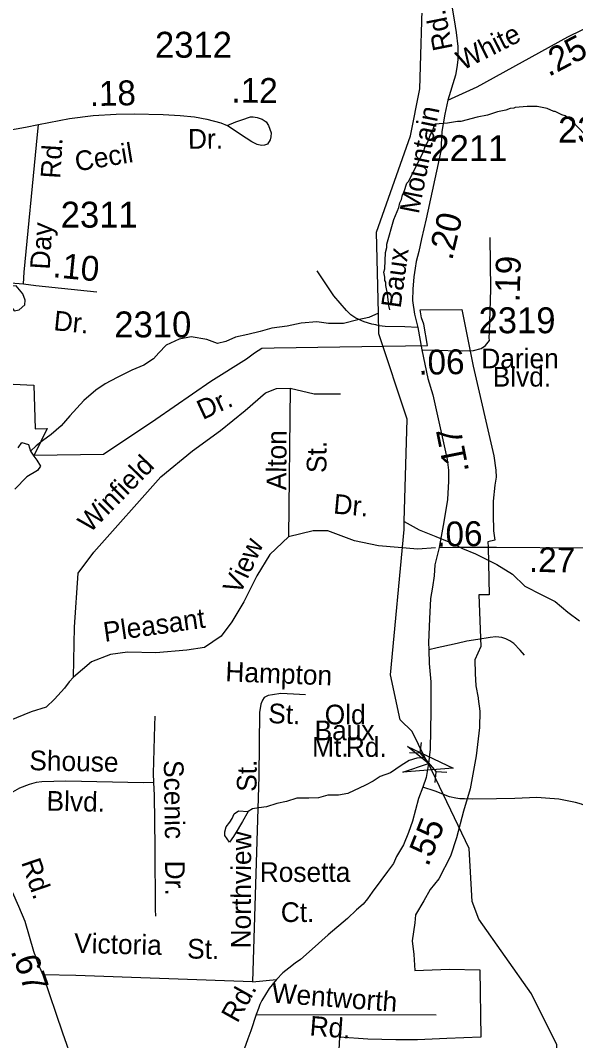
# Model space of a CAD drawing. Extents: x 1547597 to 1699558, y 810033 to 920809.
# Drawn here: x 1637311 to 1639992, y 878787 to 883710 of the extents above; entities that cross this region are included whole.
import ezdxf

# ---------------------------------------------------------------- set-up
doc = ezdxf.new("R2010")
doc.units = 0
for name, color, linetype in [('Exist Boundary Political City Limit New', 7, 'Continuous'), ('Exist Hydrographic Creek Single Shore', 7, 'Continuous'), ('Exist Hydrographic Misc Water Feature', 7, 'Continuous'), ('Exist Hydrographic Pond Under 1500 Sq Ft', 7, 'Continuous'), ('Exist Road Non-System Type 51', 7, 'Continuous'), ('Exist Road Non-System Type 51 Label', 7, 'Continuous'), ('Exist Road Secondary Mileage Hundredths English Label', 7, 'Continuous'), ('Exist Road Secondary Structure Pipe Attributed CELL', 7, 'Continuous'), ('Exist Road Secondary Structure Pipe CELL', 7, 'Continuous'), ('Exist Road Secondary Type 51 Attributed', 7, 'Continuous'), ('Exist Road Secondary Type 51 Label', 7, 'Continuous'), ('Exist Road Secondary Type 51 Number Label', 7, 'Continuous'), ('Map Preparation Boundary City Limit Buffer Line', 7, 'Continuous')]:
    doc.layers.add(name, color=color, linetype=linetype)

msp = doc.modelspace()

# ---------------------------------------------------------------- linework, layer by layer
at = {"layer": 'Exist Boundary Political City Limit New'}
msp.add_line((1639497.7, 882040.9), (1639597.6, 881608), dxfattribs=at)
for points in [[(1637275.6, 881953.9), (1637375.7, 881949.9), (1637381.6, 881739.1), (1637440.5, 881740), (1637377.3, 881612.7), (1637712.7, 881616.5), (1637965.7, 881786.3), (1638230.7, 881968.4), (1638403.5, 882076.8), (1638442.1, 882105.8), (1638477.3, 882129), (1638537.1, 882129.9), (1639277.7, 882140.5), (1639258.7, 882244), (1639248.7, 882275.1), (1639241.1, 882314), (1639442.3, 882315.5), (1639497.7, 882040.9)], [(1639597.6, 881608), (1639607.2, 881539.8), (1639608.5, 881505.3), (1639601.8, 881467), (1639593.4, 881390.2), (1639594.2, 881326.3), (1639595.6, 881247.2), (1639602.2, 881201.5), (1639568.8, 881193.3), (1639570.5, 881167.7), (1639574.2, 880938.2), (1639524.5, 880937.1), (1639535.3, 880688.6), (1639506.2, 880624.6), (1639506.9, 880558.7), (1639509.7, 880498.8), (1639522.5, 880440.6), (1639521.4, 880436.6), (1639529.2, 880376.6), (1639527.7, 880297.6), (1639512.2, 880161.2), (1639483.3, 880002), (1639451.4, 879893.5), (1639416.9, 879765.9), (1639387.4, 879676.6), (1639332, 879566.7), (1639289.3, 879515.4), (1639259.4, 879460.5), (1639219.4, 879393.9), (1639216.6, 879355.3), (1639203.1, 879267.7), (1639211.8, 879201.5), (1639215.3, 879125.4), (1639383.1, 879131.3), (1639529, 879127.8), (1639534.6, 878802.3), (1639534.6, 878802.3), (1639370.7, 878796.2), (1639228.7, 878790.5), (1639124.4, 878790.7), (1638988.5, 878792.8), (1638851.7, 878803.2), (1638848, 878712.1)]]:
    msp.add_lwpolyline(points, dxfattribs=at)
at = {"layer": 'Exist Hydrographic Creek Single Shore'}
for points in [[(1639039.7, 882297), (1639031, 882687.5), (1639195, 883153.6), (1639240, 883379.2), (1639254, 883871.3), (1639199, 884144.9), (1639005, 884647.8), (1638947, 884724.5), (1638900, 884925.7), (1638840, 885501.4), (1638503.9, 886713), (1638264, 887096.5), (1638229.6, 887185.5)], [(1639165, 881291), (1639179, 881785.1), (1639042, 882198.1), (1639039.7, 882297)], [(1639264.4, 880152.4), (1639203, 880277.8), (1639144.9, 880334.8), (1639098, 880552.4), (1639164, 881253.6), (1639165, 881291)], [(1639740, 877095.8), (1639594, 877404.1), (1639631, 877721.8), (1639896, 878277.6), (1639915, 878461.1), (1639901, 878766.7), (1639779, 879012), (1639525, 879371.8), (1639493, 879457.8), (1639479, 879714.1), (1639281.2, 880124), (1639264.4, 880152.4)]]:
    msp.add_lwpolyline(points, dxfattribs=at)
at = {"layer": 'Exist Hydrographic Misc Water Feature'}
for points in [[(1640036.6, 883160.1), (1639973.7, 883225.1), (1639942.1, 883249.8), (1639926.1, 883254), (1639894.4, 883270.5), (1639886.4, 883270.7), (1639854.6, 883285.2), (1639806.8, 883294), (1639758.9, 883294.9), (1639700.8, 883289.8), (1639694.7, 883285.9), (1639676.7, 883284.2), (1639654.6, 883276.6), (1639614.5, 883269.2), (1639566.2, 883252.1), (1639516.1, 883243), (1639437.7, 883222.3), (1639421.8, 883222.6), (1639373.7, 883213.4), (1639312.2, 883209.2)], [(1639095.9, 882314), (1639089.5, 882334.3), (1639084.4, 882390.4), (1639075.1, 882430.5), (1639075.3, 882446.5), (1639071.4, 882454.6), (1639071.7, 882470.6), (1639066.1, 882494.6), (1639070.4, 882510.5), (1639073.7, 882590.5), (1639080, 882614.4), (1639080.3, 882630.4), (1639114.3, 882749.8), (1639139.2, 882807.4), (1639143.5, 882829.3), (1639151.8, 882845.2), (1639156.1, 882869.1), (1639164.4, 882885), (1639177, 882924.7), (1639185.2, 882932.6), (1639257.5, 883075.4), (1639265.9, 883101.2), (1639282.3, 883130.9), (1639290.7, 883156.8), (1639299, 883170.6), (1639312.2, 883209.2)], [(1637323.3, 882391.3), (1637290.4, 882429.7), (1637248.1, 882427.2), (1637239.7, 882419), (1637238.7, 882407.1), (1637264.6, 882331.1), (1637280.1, 882308.3), (1637304.4, 882313.9), (1637332.4, 882337.7), (1637334.2, 882359.4), (1637323.3, 882391.3)], [(1639039.7, 882297), (1638993.2, 882277), (1638941.2, 882264.9), (1638871.2, 882246.9), (1638799.2, 882246.8), (1638743.2, 882254.8), (1638667.4, 882248.8), (1638599.4, 882234.7), (1638525.4, 882224.7), (1638469.4, 882208.6), (1638409.3, 882194.7), (1638349.3, 882180.6), (1638303.5, 882160.6), (1638263.3, 882150.6), (1638211.4, 882170.6), (1638135.5, 882182.6), (1638077.4, 882172.5), (1638015.5, 882142.4), (1637979.4, 882106.4), (1637953.6, 882076.3), (1637907.5, 882046.3), (1637849.6, 882022.2), (1637777.5, 881986.1), (1637719.6, 881956.1), (1637675.7, 881926), (1637617.7, 881876), (1637549.7, 881801.9), (1637507.7, 881753.8), (1637459.8, 881711.8), (1637417.9, 881681.7), (1637387.8, 881657.6), (1637359.9, 881631.7)], [(1639165, 881291), (1639236.6, 881252.1), (1639317.4, 881220.1), (1639379.4, 881194), (1639445.3, 881162), (1639509.4, 881136), (1639553.4, 881114), (1639611.3, 881084.2), (1639687.4, 881038), (1639747.4, 880979.9), (1639829.4, 880937.9), (1639893.4, 880905.9), (1639955.4, 880853.8), (1640011.4, 880811.9)], [(1639264.4, 880152.4), (1639225.7, 880148.9), (1639187.7, 880138.8), (1639149.8, 880114.8), (1639097.8, 880078.7), (1639047.7, 880060.7), (1639013.9, 880038.6), (1638977.8, 880018.6), (1638891.9, 879978.6), (1638847.8, 879970.6), (1638795.8, 879970.6), (1638749.9, 879958.5), (1638703.9, 879956.5), (1638645.9, 879956.4), (1638596, 879940.4), (1638550, 879930.4), (1638499.9, 879914.4), (1638462, 879910.3), (1638432, 879904.3), (1638411.4, 879892.1)]]:
    msp.add_lwpolyline(points, dxfattribs=at)
at = {"layer": 'Exist Hydrographic Pond Under 1500 Sq Ft'}
for points in [[(1637299.9, 881647.7), (1637317.8, 881673.6), (1637349.8, 881663.7), (1637359.9, 881631.7)], [(1637359.9, 881631.7), (1637375.8, 881607.6), (1637389.8, 881587.6), (1637407.8, 881559.6), (1637393.8, 881537.6), (1637341.8, 881507.5), (1637284, 881447.3)], [(1638411.4, 879892.1), (1638384, 879844.2), (1638374.1, 879828.1), (1638358, 879800.2), (1638340.1, 879772.1), (1638320.1, 879744.1), (1638298.1, 879776.1), (1638298.1, 879794.1), (1638304.1, 879818.1), (1638322.1, 879840.1), (1638334.1, 879858.2), (1638344, 879880.2), (1638364, 879896.2), (1638411.4, 879892.1)]]:
    msp.add_lwpolyline(points, dxfattribs=at)
at = {"layer": 'Exist Road Non-System Type 51'}
for points in [[(1639229.6, 882228.4), (1639166.8, 882231.2), (1639073.2, 882233.6), (1639042.9, 882236.4), (1639027, 882240.5), (1639007.4, 882244.5), (1638971.8, 882255.2), (1638931.4, 882273.3), (1638907.5, 882289.6), (1638885.7, 882309.6), (1638824.3, 882380.3), (1638744.1, 882500.8)], [(1637566.6, 880541.3), (1637571.7, 880781.5), (1637589.4, 881041.9), (1637665.2, 881143), (1637988.5, 881507), (1638142.6, 881633.4), (1638278.1, 881730.9), (1638396.8, 881826.9), (1638495.3, 881912.9), (1638548.4, 881933.1), (1638614.1, 881935.6)], [(1638614.1, 881935.6), (1638605.7, 881217.4)], [(1638614.1, 881935.6), (1638730.3, 881907.8), (1638856.6, 881907.8)], [(1639316.2, 881164.3), (1639230.4, 881158.6), (1639040.9, 881173.8), (1638924.7, 881199.1), (1638795.9, 881247.1), (1638725.3, 881247.1), (1638605.7, 881217.4)], [(1638605.7, 881217.4), (1638515.7, 881133.3), (1638452.5, 881029.7), (1638389.4, 880903.3), (1638331.3, 880807.2), (1638280.8, 880739), (1638199.9, 880683.3), (1638114, 880670.7), (1637965, 880658.1), (1637828.6, 880660.6), (1637745.3, 880650.5), (1637654.3, 880615.1), (1637566.6, 880541.3)], [(1639745.4, 880646.6), (1639723.8, 880670.8), (1639694.5, 880703.4), (1639674.5, 880715.7), (1639654.7, 880726.1), (1639636.8, 880732.4), (1639606.9, 880735), (1639579, 880731.4), (1639520.8, 880722.6), (1639466.6, 880713.5), (1639420.5, 880702.2), (1639346.2, 880687.5), (1639324, 880682), (1639283.8, 880672.4)], [(1637566.6, 880541.3), (1637546.4, 880518.6), (1637524, 880487.3), (1637476, 880434.2), (1637434.6, 880396.5), (1637363.5, 880372.7), (1637327.4, 880359), (1637256.2, 880329.5), (1637191.5, 880298.3), (1637122.4, 880255.9), (1637020.3, 880184.6), (1636952, 880143.2), (1636863.7, 880064)], [(1638688.1, 880456), (1638630.3, 880458.5), (1638568.3, 880461), (1638528.2, 880455.4), (1638508.3, 880451.6), (1638488.1, 880441.8), (1638480, 880430), (1638471.8, 880409.9), (1638465.6, 880370), (1638462.8, 880062.1), (1638432.4, 879070)], [(1637960, 880352.7), (1637959.3, 880306.7), (1637951.6, 880076.3), (1637953.1, 880032.5)], [(1637953.1, 880032.5), (1637905.2, 880030.8), (1637531, 880038.8), (1637415, 880035.8), (1637387, 880032.2), (1637352.9, 880022.5), (1637306.7, 880004.8), (1637272.5, 879985.1), (1637200.3, 879943.9), (1637168, 879924.2), (1637082.1, 879843.6)], [(1637953.1, 880032.5), (1637956.6, 879970.4), (1637960.3, 879718.5), (1637961.8, 879418.5), (1637963.5, 879386.5)], [(1640229.6, 879857.9), (1640185.8, 879870.8), (1640056.6, 879913), (1640020.9, 879927.8), (1639991.1, 879936.2), (1639911.3, 879951.6), (1639847.4, 879956.7), (1639805.6, 879959.6), (1639769.6, 879958.1), (1639699.5, 879955.3), (1639609.6, 879952.9), (1639493.5, 879951.1), (1639455.5, 879953.7), (1639433.5, 879954.1), (1639413.5, 879956.5), (1639383.7, 879963.1), (1639314.2, 879990.4), (1639254.1, 880009)], [(1638432.4, 879070), (1637579.2, 879100.1), (1637418.8, 879103.8)], [(1638432.4, 879070), (1638548.1, 879081.8)], [(1638450.3, 878912.2), (1639319.1, 878910.5)]]:
    msp.add_lwpolyline(points, dxfattribs=at)
at = {"layer": 'Exist Road Secondary Structure Pipe Attributed CELL'}
msp.add_lwpolyline([(1639180.9, 880206.6), (1639401.2, 880101.9), (1639158.1, 880082.5), (1639281.2, 880124)], close=True, dxfattribs=at)
at = {"layer": 'Exist Road Secondary Structure Pipe CELL'}
for p, q in [((1639245.7, 880225.6), (1639240.4, 880175.1)), ((1639189.7, 880177.6), (1639240.4, 880175.1)), ((1639240.4, 880175.1), (1639319, 880083.2)), ((1639313.7, 880032.7), (1639319, 880083.2)), ((1639369.7, 880080.7), (1639319, 880083.2))]:
    msp.add_line(p, q, dxfattribs=at)
at = {"layer": 'Exist Road Secondary Type 51 Attributed'}
for points in [[(1639262.9, 884613.1), (1639289.8, 884472.2), (1639309.8, 884320.7), (1639332.7, 884178.6), (1639385.6, 883836.3), (1639406.5, 883712.2), (1639416.1, 883652), (1639423.3, 883584), (1639423.1, 883554), (1639422.8, 883520), (1639418.6, 883482.4), (1639412.1, 883446.2), (1639374.6, 883325.9)], [(1639374.6, 883325.9), (1639517.5, 883390.1), (1639954.3, 883630.5), (1640234.9, 883767), (1640303.6, 883801.8), (1640361.2, 883837.5), (1640512.9, 883918.6), (1640543.3, 883940)], [(1639374.6, 883325.9), (1639360.1, 883257.5), (1639345.7, 883174.6), (1639341, 883079), (1639270.1, 882751.8), (1639247.3, 882656.1), (1639234.7, 882594.1), (1639222.3, 882546.3), (1639218, 882514.4), (1639211.8, 882472.5), (1639206.2, 882413.8), (1639204.7, 882358.6), (1639214.1, 882292.5), (1639229.6, 882228.4), (1639250, 882121)], [(1637398.1, 883208.3), (1637548, 883236.1), (1637662.1, 883251.8), (1637772.7, 883257.6), (1637860.8, 883258.6), (1638000.5, 883255.5), (1638083.1, 883251.3), (1638152.3, 883245), (1638211.6, 883234), (1638278.2, 883215.1), (1638309.6, 883203.6)], [(1638309.6, 883203.6), (1638350.6, 883220.5), (1638380.4, 883230.3), (1638421.9, 883244), (1638435, 883244), (1638454.9, 883241.4), (1638478.5, 883233.5), (1638497.4, 883220.9), (1638509.9, 883203.6), (1638516.2, 883185.2), (1638521.5, 883167.9)], [(1636935.6, 883128.6), (1637042, 883141.7), (1637180.5, 883167.9), (1637335.3, 883195.3), (1637398.1, 883208.3)], [(1637325.9, 882439.4), (1637328.4, 882495.4), (1637389.2, 883109.2), (1637398.1, 883208.3)], [(1638521.5, 883167.9), (1638519.9, 883147.5), (1638517.3, 883133.3), (1638505, 883112.9), (1638489.2, 883108.7), (1638476.1, 883107.1), (1638454.6, 883110.8), (1638428.4, 883123.4), (1638374.2, 883160.2), (1638309.6, 883203.6)], [(1639250, 882121), (1639307.7, 882118.6), (1639444.6, 882115.5), (1639499.2, 882117.5), (1639536.3, 882126.2), (1639557.1, 882140.7), (1639570.5, 882157.8), (1639576.9, 882165.5), (1639574.6, 882178.3), (1639575.5, 882183.5), (1639575.9, 882201.5), (1639582.6, 882413.3), (1639579.8, 882662.1)], [(1636682.9, 882453.2), (1636772, 882452.2), (1636954.1, 882452.8), (1637104.2, 882449.3), (1637283.9, 882441.7), (1637325.9, 882439.4)], [(1637325.9, 882439.4), (1637385.7, 882430.8), (1637680.4, 882400.8)], [(1639250, 882121), (1639279.4, 881982), (1639302.7, 881903.7), (1639356.8, 881656.3), (1639371.8, 881590.6), (1639378.9, 881539.2), (1639378.1, 881486.2), (1639373.4, 881397.2), (1639356, 881290.4), (1639333, 881166.2)], [(1639333, 881166.2), (1639430.6, 881168.3), (1639610, 881168.3), (1640031.2, 881164.7), (1640456, 881179.3), (1640503.8, 881178.5), (1640553.6, 881178.5), (1640618.5, 881177.7), (1640681.8, 881171.4), (1640734, 881161.1), (1640741.8, 881162), (1640800.4, 881146.7), (1640855, 881135.8), (1640922.2, 881122.3), (1640955.5, 881118.4), (1640989.5, 881116)], [(1639333, 881166.2), (1639311.7, 881083.3), (1639309.9, 881030.3), (1639300.7, 880975.5), (1639291.6, 880920.6), (1639287.1, 880822.4), (1639282.2, 880708.4), (1639283.8, 880672.4), (1639285.3, 880606.5), (1639292.5, 880518.3), (1639293.8, 880436.4), (1639293.2, 880376.4), (1639292.3, 880284.6), (1639289.7, 880192.6), (1639281.2, 880124), (1639270.5, 880056.7), (1639254.1, 880009), (1639233.6, 879955.2), (1639205.1, 879846.2), (1639185.9, 879790.8), (1639160.4, 879731.2), (1639127.4, 879675.1), (1639113.1, 879641.2), (1639083.7, 879603.3), (1639052.3, 879559), (1639009.7, 879503.3), (1638987.5, 879471.5), (1638967.1, 879445.7), (1638934.9, 879418.1), (1638890.7, 879376.4), (1638798, 879297.5), (1638719.4, 879228.2), (1638662.9, 879178.7), (1638638.7, 879160.8), (1638607.6, 879135.6), (1638578.5, 879113.4), (1638548.1, 879081.8), (1638511.8, 879038.1), (1638477.4, 878980.4), (1638467.2, 878960.6), (1638461.3, 878942.1), (1638450.3, 878912.2), (1638423.6, 878833.7), (1638409.5, 878794.5), (1638392.3, 878745.8)], [(1636126.8, 880758.6), (1636192.9, 880711.4), (1636306.8, 880601.1), (1636353.7, 880563.2), (1636382.7, 880532), (1636436.2, 880482.8), (1636483, 880436), (1636792.3, 880142.1), (1636863.7, 880064), (1636884.1, 880045.1), (1636923.9, 879999.2), (1636985, 879946.2), (1637082.1, 879843.6), (1637114.9, 879797.8), (1637150, 879750.5), (1637179.6, 879701.6), (1637195.2, 879671.3), (1637302.2, 879435.1), (1637331.6, 879362.2), (1637374.2, 879217.6), (1637394.3, 879164), (1637418.8, 879103.8), (1637514.7, 878824.8), (1637563.7, 878681.9)]]:
    msp.add_lwpolyline(points, dxfattribs=at)
at = {"layer": 'Map Preparation Boundary City Limit Buffer Line'}
msp.add_line((1639497.7, 882040.9), (1639597.6, 881608), dxfattribs=at)
for points in [[(1637275.6, 881953.9), (1637375.7, 881949.9), (1637381.6, 881739.1), (1637440.5, 881740), (1637377.3, 881612.7), (1637712.7, 881616.5), (1637965.7, 881786.3), (1638230.7, 881968.4), (1638403.5, 882076.8), (1638442.1, 882105.8), (1638477.3, 882129), (1638537.1, 882129.9), (1639277.7, 882140.5), (1639258.7, 882244), (1639248.7, 882275.1), (1639241.1, 882314), (1639442.3, 882315.5), (1639497.7, 882040.9)], [(1639597.6, 881608), (1639607.2, 881539.8), (1639608.5, 881505.3), (1639601.8, 881467), (1639593.4, 881390.2), (1639594.2, 881326.3), (1639595.6, 881247.2), (1639602.2, 881201.5), (1639568.8, 881193.3), (1639570.5, 881167.7), (1639574.2, 880938.2), (1639524.5, 880937.1), (1639535.3, 880688.6), (1639506.2, 880624.6), (1639506.9, 880558.7), (1639509.7, 880498.8), (1639522.5, 880440.6), (1639521.4, 880436.6), (1639529.2, 880376.6), (1639527.7, 880297.6), (1639512.2, 880161.2), (1639483.3, 880002), (1639451.4, 879893.5), (1639416.9, 879765.9), (1639387.4, 879676.6), (1639332, 879566.7), (1639289.3, 879515.4), (1639259.4, 879460.5), (1639219.4, 879393.9), (1639216.6, 879355.3), (1639203.1, 879267.7), (1639211.8, 879201.5), (1639215.3, 879125.4), (1639383.1, 879131.3), (1639529, 879127.8), (1639534.6, 878802.3), (1639534.6, 878802.3), (1639370.7, 878796.2), (1639228.7, 878790.5), (1639124.4, 878790.7), (1638988.5, 878792.8), (1638851.7, 878803.2), (1638848, 878712.1)]]:
    msp.add_lwpolyline(points, dxfattribs=at)

# ---------------------------------------------------------------- texts
at = {"layer": 'Exist Road Non-System Type 51 Label'}
for s, rotation, p in [('Dr.', 24.9788, (1638191.6, 881780.8)), ('Alton', 89.7007, (1638594.8, 881442.9)), ('St.', 89.7007, (1638788.7, 881525.6)), ('Winfield', 45.4764, (1637646.9, 881233)), ('Dr.', 354.7973, (1638819.7, 881330.6)), ('View', 64.9742, (1638371.2, 880933.7)), ('Pleasant', 8.1078, (1637718.5, 880710.4)), ('Hampton', 357.7266, (1638299.6, 880520.9)), ('St.', 357.7266, (1638506.3, 880319.1)), ('Shouse', 358.7736, (1637353.2, 880091.9)), ('Scenic', 270.8382, (1638003.4, 880139.8)), ('St.', 89.4677, (1638451.2, 879987)), ('Blvd.', 358.7736, (1637436.4, 879896.6)), ('Northview', 89.747, (1638423.3, 879231.2)), ('Dr.', 270.287, (1638009.8, 879654.9)), ('Victoria', 358.5921, (1637569.5, 879210.1)), ('St.', 358.5921, (1638115.4, 879183.3)), ('Wentworth', 355.6729, (1638521.8, 878970.7)), ('Rd.', 355.6729, (1638705.5, 878811.2))]:
    msp.add_text(s, height=95, rotation=rotation, dxfattribs=at).set_placement(p)
for s, p in [('Old', (1638780.6, 880312.7)), ('Baux', (1638731.6, 880236.2)), ('Mt.', (1638719.8, 880156.2)), ('Rd.', (1638882.7, 880155.8)), ('Rosetta', (1638466.8, 879552.3)), ('Ct.', (1638568.5, 879358.9))]:
    msp.add_text(s, height=95, dxfattribs=at).set_placement(p)
at = {"layer": 'Exist Road Secondary Mileage Hundredths English Label'}
for s, rotation, p in [('.25', 27.8218, (1639862.2, 883436.5)), ('.18', 1.4278, (1637646.8, 883296)), ('.12', 359.5405, (1638330.1, 883313.3)), ('.20', 76.6333, (1639395.7, 882548.5)), ('.10', 354.3575, (1637464, 882471.5)), ('.19', 88.1856, (1639721.2, 882349)), ('.06', 0.8776, (1639233.6, 881999.9)), ('.17', 101.2761, (1639478.5, 881535.2)), ('.06', 0.8776, (1639320.4, 881170.3)), ('.27', 359.2391, (1639766.6, 881048.5)), ('.55', 68.4499, (1639280.1, 879622.2)), ('.67', 289.6598, (1637262.5, 879218.9))]:
    msp.add_text(s, height=120, rotation=rotation, dxfattribs=at).set_placement(p)
at = {"layer": 'Exist Road Secondary Type 51 Label'}
for s, rotation, p in [('Rd.', 101.3696, (1639399.7, 883574.4)), ('White', 26.8663, (1639446.7, 883467.4)), ('Mountain', 78.7734, (1639234.5, 882772.9)), ('Dr.', 0.3077, (1638120.5, 883090.7)), ('Rd.', 86.4239, (1637503.1, 882944.6)), ('Cecil', 9.4784, (1637582.3, 882980.7)), ('Day', 86.4239, (1637452.2, 882506)), ('Baux', 82.1671, (1639147, 882318.3)), ('Dr.', 354.3575, (1637468.5, 882215.3)), ('Rd.', 288.9111, (1637313.6, 879647.3)), ('Rd.', 60.8401, (1638358.8, 878867.3))]:
    msp.add_text(s, height=95, rotation=rotation, dxfattribs=at).set_placement(p)
for s, p in [('Darien', (1639536.8, 882031.1)), ('Blvd.', (1639591.9, 881942.9))]:
    msp.add_text(s, height=95, dxfattribs=at).set_placement(p)
at = {"layer": 'Exist Road Secondary Type 51 Number Label'}
for s, p in [('2312', (1637961, 883530.1)), ('2318', (1639907.7, 883120.7)), ('2211', (1639290.9, 883031.2)), ('2311', (1637505.6, 882710.1)), ('2310', (1637764.5, 882180.4)), ('2319', (1639523.5, 882200.3))]:
    msp.add_text(s, height=125, dxfattribs=at).set_placement(p)

doc.saveas('drawing.dxf')
